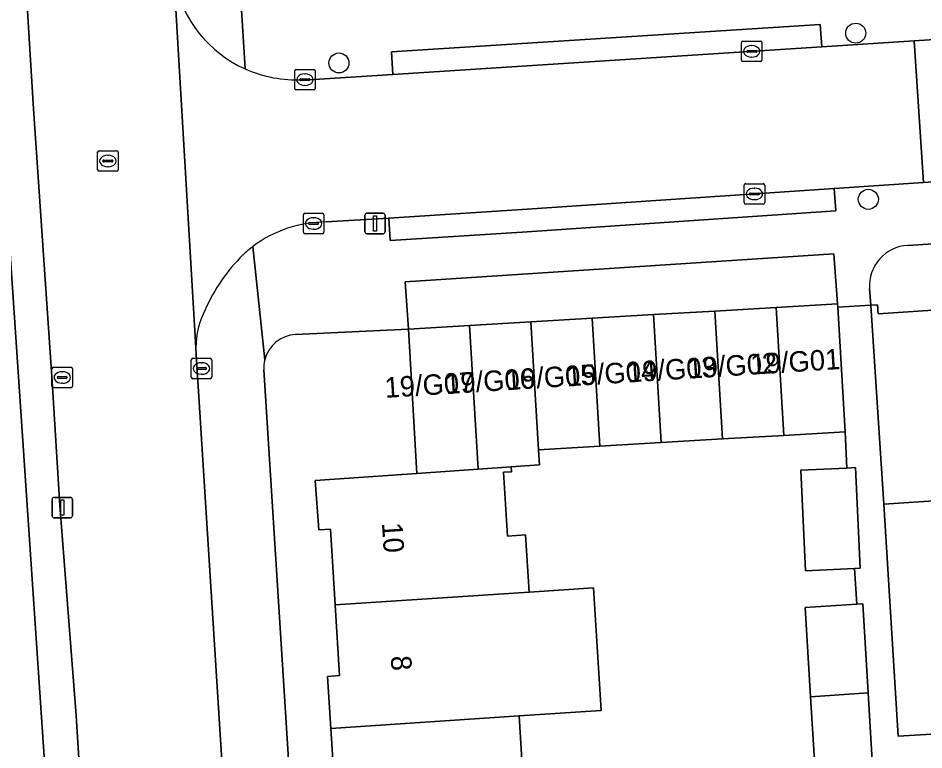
# Model space of a CAD drawing. Extents: x 159680 to 160786, y 387323 to 388340.
# Drawn here: x 160354.58 to 160398.79, y 387542.33 to 387578.05 of the extents above; entities that cross this region are included whole.
import ezdxf

# ---------------------------------------------------------------- set-up
doc = ezdxf.new("R2010")
doc.units = 0
for name, color, linetype in [('IMGEO_Boom', 7, 'Continuous'), ('IMGEO_Erf', 7, 'Continuous'), ('IMGEO_Kolk', 7, 'Continuous'), ('IMGEO_Lichtmast', 7, 'Continuous'), ('IMGEO_Pand', 7, 'Continuous'), ('IMGEO_Pand_nummerreeks', 7, 'Continuous'), ('IMGEO_Rijbaan_lokaal_open', 7, 'Continuous'), ('IMGEO_Rioolput', 7, 'Continuous'), ('IMGEO_Voetpad_open', 7, 'Continuous')]:
    doc.layers.add(name, color=color, linetype=linetype)

msp = doc.modelspace()

# ---------------------------------------------------------------- linework, layer by layer
at = {"layer": 'IMGEO_Boom'}
for centre in [(160395.463, 387577.318), (160370.244, 387575.862), (160396.079, 387569.206)]:
    msp.add_circle(centre, 0.489, dxfattribs=at)
at = {"layer": 'IMGEO_Erf'}
for points in [[(160333.591, 387492.767), (160345.003, 387496.756), (160347.607, 387497.977), (160350.63, 387500), (160357.467, 387504.576), (160357.848, 387504.976), (160358.065, 387505.484), (160357.988, 387506.797), (160357.544, 387514.324), (160356.337, 387534.778), (160353.492, 387576.679)], [(160454.378, 387570.514), (160397.986, 387566.961)], [(160396.14, 387564.856), (160396.194, 387564.033), (160396.527, 387564.055), (160396.555, 387563.621), (160399.967, 387563.844)], [(160370.622, 387541.134), (160369.988, 387541.095), (160369.845, 387543.381), (160369.687, 387545.922), (160370.271, 387545.958), (160370.055, 387549.408), (160369.824, 387553.111), (160369.26, 387553.076), (160369.085, 387555.487), (160374.044, 387555.825), (160373.63, 387562.876), (160368.126, 387562.614)], [(160366.579, 387560.886), (160369.18, 387519.753)], [(160393.562, 387539.987), (160393.264, 387544.93), (160393.002, 387549.287), (160395.518, 387549.439), (160395.405, 387551.186), (160393.013, 387551.077), (160392.789, 387555.989), (160395.022, 387556.091), (160394.942, 387557.86), (160391.949, 387557.685), (160388.957, 387557.509), (160385.965, 387557.334), (160382.973, 387557.159), (160379.981, 387556.984), (160380.024, 387556.243), (160378.646, 387556.147), (160378.663, 387555.911), (160378.279, 387555.887), (160378.473, 387552.773), (160379.348, 387552.828), (160379.522, 387550.034), (160382.669, 387550.242), (160383.044, 387544.254), (160379.039, 387543.989), (160379.239, 387540.782)], [(160399.77, 387554.518), (160396.828, 387554.326), (160397.539, 387542.999), (160399.16, 387543.101)]]:
    msp.add_lwpolyline(points, dxfattribs=at)
for centre, radius, start, end in [((160398.115, 387564.986), 1.979, 93.7401, 183.761), ((160368.21, 387560.983), 1.633, 92.9482, 166.2263), ((160368.186, 387560.982), 1.61, 165.9903, 183.4295)]:
    msp.add_arc(centre, radius, start, end, dxfattribs=at)
at = {"layer": 'IMGEO_Kolk'}
for p, q in [((160389.887, 387576.002), (160389.887, 387576.854)), ((160389.962, 387576.928), (160390.814, 387576.928)), ((160390.888, 387576.854), (160390.888, 387576.002)), ((160390.146, 387576.422), (160390.146, 387576.434)), ((160390.584, 387576.385), (160390.186, 387576.385)), ((160390.189, 387576.471), (160390.587, 387576.471)), ((160390.375, 387576.708), (160390.4, 387576.708)), ((160390.63, 387576.434), (160390.63, 387576.422)), ((160390.814, 387575.928), (160389.962, 387575.928)), ((160390.398, 387576.148), (160390.373, 387576.148)), ((160368.083, 387574.623), (160368.083, 387575.475)), ((160368.158, 387575.549), (160369.01, 387575.549)), ((160369.084, 387575.475), (160369.084, 387574.623)), ((160368.342, 387575.043), (160368.342, 387575.055)), ((160368.385, 387575.092), (160368.783, 387575.092)), ((160368.571, 387575.329), (160368.596, 387575.329)), ((160368.826, 387575.055), (160368.826, 387575.043)), ((160368.78, 387575.006), (160368.382, 387575.006)), ((160368.594, 387574.769), (160368.569, 387574.769)), ((160369.01, 387574.549), (160368.158, 387574.549)), ((160390.02, 387569.045), (160390.02, 387569.897)), ((160390.095, 387569.971), (160390.947, 387569.971)), ((160390.508, 387569.751), (160390.533, 387569.751)), ((160391.021, 387569.897), (160391.021, 387569.045)), ((160390.279, 387569.465), (160390.279, 387569.477)), ((160390.717, 387569.428), (160390.319, 387569.428)), ((160390.322, 387569.514), (160390.72, 387569.514)), ((160390.763, 387569.477), (160390.763, 387569.465)), ((160390.947, 387568.971), (160390.095, 387568.971)), ((160390.531, 387569.191), (160390.506, 387569.191)), ((160368.505, 387567.602), (160368.505, 387568.454)), ((160368.58, 387568.528), (160369.432, 387568.528)), ((160369.506, 387568.454), (160369.506, 387567.602)), ((160368.764, 387568.022), (160368.764, 387568.034)), ((160369.202, 387567.985), (160368.804, 387567.985)), ((160368.807, 387568.071), (160369.205, 387568.071)), ((160368.993, 387568.308), (160369.018, 387568.308)), ((160369.248, 387568.034), (160369.248, 387568.022)), ((160369.432, 387567.528), (160368.58, 387567.528)), ((160369.016, 387567.748), (160368.991, 387567.748)), ((160363.034, 387560.525), (160363.034, 387561.377)), ((160363.109, 387561.451), (160363.961, 387561.451)), ((160364.035, 387561.377), (160364.035, 387560.525)), ((160356.237, 387560.085), (160356.237, 387560.937)), ((160356.312, 387561.011), (160357.164, 387561.011)), ((160357.238, 387560.937), (160357.238, 387560.085)), ((160363.293, 387560.945), (160363.293, 387560.957)), ((160363.731, 387560.908), (160363.333, 387560.908)), ((160363.336, 387560.994), (160363.734, 387560.994)), ((160363.522, 387561.231), (160363.547, 387561.231)), ((160363.777, 387560.957), (160363.777, 387560.945)), ((160356.496, 387560.505), (160356.496, 387560.517)), ((160356.934, 387560.468), (160356.536, 387560.468)), ((160356.539, 387560.554), (160356.937, 387560.554)), ((160356.725, 387560.791), (160356.75, 387560.791)), ((160356.98, 387560.517), (160356.98, 387560.505)), ((160363.961, 387560.451), (160363.109, 387560.451)), ((160363.545, 387560.671), (160363.52, 387560.671)), ((160357.164, 387560.011), (160356.312, 387560.011)), ((160356.748, 387560.231), (160356.723, 387560.231))]:
    msp.add_line(p, q, dxfattribs=at)
for points in [[(160389.887, 387576.002), (160389.887, 387576.854)], [(160389.962, 387576.928), (160390.814, 387576.928)], [(160390.888, 387576.854), (160390.888, 387576.002)], [(160390.814, 387575.928), (160389.962, 387575.928)], [(160368.083, 387574.623), (160368.083, 387575.475)], [(160368.158, 387575.549), (160369.01, 387575.549)], [(160369.084, 387575.475), (160369.084, 387574.623)], [(160369.01, 387574.549), (160368.158, 387574.549)], [(160390.02, 387569.045), (160390.02, 387569.897)], [(160390.095, 387569.971), (160390.947, 387569.971)], [(160391.021, 387569.897), (160391.021, 387569.045)], [(160390.947, 387568.971), (160390.095, 387568.971)], [(160368.505, 387567.602), (160368.505, 387568.454)], [(160368.58, 387568.528), (160369.432, 387568.528)], [(160369.506, 387568.454), (160369.506, 387567.602)], [(160369.432, 387567.528), (160368.58, 387567.528)], [(160363.034, 387560.525), (160363.034, 387561.377)], [(160363.109, 387561.451), (160363.961, 387561.451)], [(160364.035, 387561.377), (160364.035, 387560.525)], [(160356.237, 387560.085), (160356.237, 387560.937)], [(160356.312, 387561.011), (160357.164, 387561.011)], [(160357.238, 387560.937), (160357.238, 387560.085)], [(160363.961, 387560.451), (160363.109, 387560.451)], [(160357.164, 387560.011), (160356.312, 387560.011)]]:
    msp.add_lwpolyline(points, dxfattribs=at)
for centre, radius, start, end in [((160389.964, 387576.852), 0.0765, 91.552, 178.448), ((160389.964, 387576.852), 0.0765, 91.552, 178.448), ((160390.812, 387576.852), 0.0765, 1.552, 88.448), ((160390.812, 387576.852), 0.0765, 1.552, 88.448), ((160390.186, 387576.431), 0.0403, 85.8775, 175.7526), ((160390.183, 387576.421), 0.0366, 178.938, 274.7102), ((160390.587, 387576.428), 0.043, 264.8664, 352.4533), ((160390.591, 387576.433), 0.0386, 1.7309, 96.639), ((160389.964, 387576.004), 0.0765, 181.552, 268.448), ((160389.964, 387576.004), 0.0765, 181.552, 268.448), ((160390.812, 387576.004), 0.0765, 271.552, 358.448), ((160390.812, 387576.004), 0.0765, 271.552, 358.448), ((160368.16, 387575.473), 0.0765, 91.552, 178.448), ((160368.16, 387575.473), 0.0765, 91.552, 178.448), ((160369.008, 387575.473), 0.0765, 1.552, 88.448), ((160369.008, 387575.473), 0.0765, 1.552, 88.448), ((160368.382, 387575.052), 0.0403, 85.8775, 175.7526), ((160368.379, 387575.042), 0.0366, 178.938, 274.7102), ((160368.783, 387575.049), 0.043, 264.8664, 352.4533), ((160368.787, 387575.054), 0.0386, 1.7309, 96.639), ((160368.16, 387574.625), 0.0765, 181.552, 268.448), ((160368.16, 387574.625), 0.0765, 181.552, 268.448), ((160369.008, 387574.625), 0.0765, 271.552, 358.448), ((160369.008, 387574.625), 0.0765, 271.552, 358.448), ((160390.097, 387569.895), 0.0765, 91.552, 178.448), ((160390.097, 387569.895), 0.0765, 91.552, 178.448), ((160390.945, 387569.895), 0.0765, 1.552, 88.448), ((160390.945, 387569.895), 0.0765, 1.552, 88.448), ((160390.319, 387569.474), 0.0403, 85.8775, 175.7526), ((160390.316, 387569.464), 0.0366, 178.938, 274.7102), ((160390.72, 387569.471), 0.043, 264.8664, 352.4533), ((160390.724, 387569.476), 0.0386, 1.7309, 96.639), ((160390.097, 387569.047), 0.0765, 181.552, 268.448), ((160390.097, 387569.047), 0.0765, 181.552, 268.448), ((160390.945, 387569.047), 0.0765, 271.552, 358.448), ((160390.945, 387569.047), 0.0765, 271.552, 358.448), ((160368.582, 387568.452), 0.0765, 91.552, 178.448), ((160368.582, 387568.452), 0.0765, 91.552, 178.448), ((160369.43, 387568.452), 0.0765, 1.552, 88.448), ((160369.43, 387568.452), 0.0765, 1.552, 88.448), ((160368.804, 387568.031), 0.0403, 85.8775, 175.7526), ((160368.801, 387568.021), 0.0366, 178.938, 274.7102), ((160369.205, 387568.028), 0.043, 264.8664, 352.4533), ((160369.209, 387568.033), 0.0386, 1.7309, 96.639), ((160368.582, 387567.604), 0.0765, 181.552, 268.448), ((160368.582, 387567.604), 0.0765, 181.552, 268.448), ((160369.43, 387567.604), 0.0765, 271.552, 358.448), ((160369.43, 387567.604), 0.0765, 271.552, 358.448), ((160363.111, 387561.375), 0.0765, 91.552, 178.448), ((160363.111, 387561.375), 0.0765, 91.552, 178.448), ((160363.959, 387561.375), 0.0765, 1.552, 88.448), ((160363.959, 387561.375), 0.0765, 1.552, 88.448), ((160356.314, 387560.935), 0.0765, 91.552, 178.448), ((160356.314, 387560.935), 0.0765, 91.552, 178.448), ((160357.162, 387560.935), 0.0765, 1.552, 88.448), ((160357.162, 387560.935), 0.0765, 1.552, 88.448), ((160363.333, 387560.954), 0.0403, 85.8775, 175.7526), ((160363.33, 387560.944), 0.0366, 178.938, 274.7102), ((160363.734, 387560.951), 0.043, 264.8664, 352.4533), ((160363.738, 387560.956), 0.0386, 1.7309, 96.639), ((160356.536, 387560.514), 0.0403, 85.8775, 175.7526), ((160356.533, 387560.504), 0.0366, 178.938, 274.7102), ((160356.937, 387560.511), 0.043, 264.8664, 352.4533), ((160356.941, 387560.516), 0.0386, 1.7309, 96.639), ((160363.111, 387560.527), 0.0765, 181.552, 268.448), ((160363.111, 387560.527), 0.0765, 181.552, 268.448), ((160363.959, 387560.527), 0.0765, 271.552, 358.448), ((160363.959, 387560.527), 0.0765, 271.552, 358.448), ((160356.314, 387560.087), 0.0765, 181.552, 268.448), ((160356.314, 387560.087), 0.0765, 181.552, 268.448), ((160357.162, 387560.087), 0.0765, 271.552, 358.448), ((160357.162, 387560.087), 0.0765, 271.552, 358.448)]:
    msp.add_arc(centre, radius, start, end, dxfattribs=at)
for centre, major_axis, ratio, start_param, end_param in [((160390.374, 387576.428), (-0.387, 0.002), 0.722429, 4.712389, 7.853982), ((160390.399, 387576.428), (-0.39, 0.002), 0.717154, 1.570796, 4.712389), ((160368.57, 387575.049), (-0.387, 0.002), 0.722429, 4.712389, 7.853982), ((160368.595, 387575.049), (-0.39, 0.002), 0.717154, 1.570796, 4.712389), ((160390.507, 387569.471), (-0.387, 0.002), 0.722429, 4.712389, 7.853982), ((160390.532, 387569.471), (-0.39, 0.002), 0.717154, 1.570796, 4.712389), ((160368.992, 387568.028), (-0.387, 0.002), 0.722429, 4.712389, 7.853982), ((160369.017, 387568.028), (-0.39, 0.002), 0.717154, 1.570796, 4.712389), ((160363.521, 387560.951), (-0.387, 0.002), 0.722429, 4.712389, 7.853982), ((160363.546, 387560.951), (-0.39, 0.002), 0.717154, 1.570796, 4.712389), ((160356.724, 387560.511), (-0.387, 0.002), 0.722429, 4.712389, 7.853982), ((160356.749, 387560.511), (-0.39, 0.002), 0.717154, 1.570796, 4.712389)]:
    msp.add_ellipse(centre, major_axis=major_axis, ratio=ratio, start_param=start_param, end_param=end_param, dxfattribs=at)
at = {"layer": 'IMGEO_Lichtmast'}
for p, q in [((160371.508, 387567.627), (160371.508, 387568.427)), ((160371.508, 387568.427), (160371.508, 387567.627)), ((160371.608, 387568.527), (160372.398, 387568.527)), ((160372.398, 387568.527), (160371.608, 387568.527)), ((160372.498, 387568.427), (160372.498, 387567.627)), ((160372.498, 387567.627), (160372.498, 387568.427)), ((160372.398, 387567.527), (160371.608, 387567.527)), ((160371.608, 387567.527), (160372.398, 387567.527)), ((160356.247, 387553.758), (160356.247, 387554.558)), ((160356.247, 387554.558), (160356.247, 387553.758)), ((160356.347, 387554.658), (160357.137, 387554.658)), ((160357.137, 387554.658), (160356.347, 387554.658)), ((160357.237, 387554.558), (160357.237, 387553.758)), ((160357.237, 387553.758), (160357.237, 387554.558)), ((160357.137, 387553.658), (160356.347, 387553.658)), ((160356.347, 387553.658), (160357.137, 387553.658))]:
    msp.add_line(p, q, dxfattribs=at)
for points in [[(160371.928, 387568.402), (160372.078, 387568.402), (160372.078, 387567.652), (160371.928, 387567.652), (160371.928, 387568.402)], [(160356.667, 387554.533), (160356.817, 387554.533), (160356.817, 387553.783), (160356.667, 387553.783), (160356.667, 387554.533)]]:
    msp.add_lwpolyline(points, dxfattribs=at)
for centre, start, end in [((160371.608, 387568.427), 90, 180), ((160371.608, 387568.427), 90, 180), ((160372.398, 387568.427), 0, 90), ((160372.398, 387568.427), 360, 90), ((160371.608, 387567.627), 180, 270), ((160371.608, 387567.627), 180, 270), ((160372.398, 387567.627), 270, 0), ((160372.398, 387567.627), 270, 0), ((160356.347, 387554.558), 90, 180), ((160356.347, 387554.558), 90, 180), ((160357.137, 387554.558), 0, 90), ((160357.137, 387554.558), 360, 90), ((160356.347, 387553.758), 180, 270), ((160356.347, 387553.758), 180, 270), ((160357.137, 387553.758), 270, 0), ((160357.137, 387553.758), 270, 0)]:
    msp.add_arc(centre, 0.1, start, end, dxfattribs=at)
at = {"layer": 'IMGEO_Pand'}
for points in [[(160402.242, 387564.664), (160399.923, 387564.512), (160399.967, 387563.844), (160396.555, 387563.621), (160396.527, 387564.055), (160396.194, 387564.033), (160396.52, 387559.044), (160396.828, 387554.326), (160399.77, 387554.518), (160399.709, 387555.461), (160402.845, 387555.666)], [(160394.576, 387564.103), (160391.584, 387563.928), (160391.949, 387557.685), (160394.942, 387557.86), (160394.586, 387563.938)], [(160385.965, 387557.334), (160385.599, 387563.577), (160382.607, 387563.402), (160382.973, 387557.159)], [(160388.957, 387557.509), (160388.591, 387563.752), (160385.599, 387563.577), (160385.965, 387557.334)], [(160391.949, 387557.685), (160391.584, 387563.928), (160388.591, 387563.752), (160388.957, 387557.509)], [(160379.615, 387563.227), (160376.622, 387563.051), (160377.033, 387556.034), (160378.646, 387556.147), (160380.024, 387556.243), (160379.981, 387556.984)], [(160382.607, 387563.402), (160379.615, 387563.227), (160379.981, 387556.984), (160382.973, 387557.159)], [(160373.63, 387562.876), (160374.044, 387555.825), (160377.033, 387556.034), (160376.622, 387563.051)], [(160378.663, 387555.911), (160378.646, 387556.147), (160377.033, 387556.034), (160374.044, 387555.825), (160369.085, 387555.487), (160369.26, 387553.076), (160369.824, 387553.111), (160370.055, 387549.408), (160379.522, 387550.034), (160379.348, 387552.828), (160378.473, 387552.773), (160378.279, 387555.887)], [(160395.022, 387556.091), (160392.789, 387555.989), (160393.013, 387551.077), (160395.405, 387551.186), (160395.683, 387551.199), (160395.46, 387556.111)], [(160379.522, 387550.034), (160370.055, 387549.408), (160370.271, 387545.958), (160369.687, 387545.922), (160369.845, 387543.381), (160379.039, 387543.989), (160383.044, 387544.254), (160382.669, 387550.242)], [(160395.518, 387549.439), (160393.002, 387549.287), (160393.264, 387544.93), (160396.066, 387545.115), (160395.805, 387549.456)], [(160396.066, 387545.115), (160393.264, 387544.93), (160393.562, 387539.987), (160396.025, 387540.135), (160396.364, 387540.155)], [(160380.251, 387538.057), (160380.077, 387540.834), (160379.239, 387540.782), (160379.039, 387543.989), (160369.845, 387543.381), (160369.988, 387541.095), (160370.622, 387541.134), (160370.853, 387537.435)]]:
    msp.add_lwpolyline(points, close=True, dxfattribs=at)
at = {"layer": 'IMGEO_Rijbaan_lokaal_open'}
for points in [[(160362.209, 387579.871), (160362.1, 387580.812), (160361.267, 387594.262), (160361.266, 387594.283), (160354.1, 387593.802), (160355.336, 387573.624), (160355.602, 387569.809), (160356.251, 387560.313), (160356.626, 387554.255), (160357.426, 387544.01), (160357.664, 387540.081), (160358.12, 387532.527), (160359.081, 387519.036), (160359.328, 387514.443), (160359.329, 387514.431), (160359.565, 387510.299)], [(160362.209, 387579.871), (160363.265, 387561.954)], [(160366.3, 387514.212), (160365.962, 387518.987), (160364.64, 387540.005), (160363.276, 387561.636), (160363.265, 387561.954), (160362.209, 387579.871)], [(160398.323, 387576.942), (160393.806, 387576.648), (160372.875, 387575.307), (160369.04, 387575.061), (160368.459, 387575.047)], [(160369.623, 387568.102), (160372.67, 387568.293), (160379.189, 387568.703), (160394.42, 387569.734), (160398.774, 387570.029), (160398.323, 387576.942)]]:
    msp.add_lwpolyline(points, dxfattribs=at)
msp.add_lwpolyline([(160398.323, 387576.942), (160398.774, 387570.029), (160401.538, 387570.216), (160401.087, 387577.123)], close=True, dxfattribs=at)
for centre, radius, start, end in [((160368.162, 387581.122), 6.083, 191.8722, 245.8494), ((160368.162, 387581.125), 6.086, 245.8584, 272.798), ((160369.614, 387562.182), 5.92, 89.909, 127.0474), ((160369.465, 387562.367), 5.682, 126.9721, 133.5006), ((160371.794, 387560.225), 8.843, 134.8941, 156.0306), ((160367.404, 387561.942), 4.139, 153.0642, 179.835)]:
    msp.add_arc(centre, radius, start, end, dxfattribs=at)
at = {"layer": 'IMGEO_Rioolput'}
for p, q in [((160358.465, 387570.651), (160358.465, 387571.503)), ((160358.54, 387571.577), (160359.392, 387571.577)), ((160359.466, 387571.503), (160359.466, 387570.651)), ((160358.724, 387571.071), (160358.724, 387571.083)), ((160358.767, 387571.12), (160359.165, 387571.12)), ((160358.953, 387571.357), (160358.978, 387571.357)), ((160359.208, 387571.083), (160359.208, 387571.071)), ((160359.162, 387571.034), (160358.764, 387571.034)), ((160358.976, 387570.797), (160358.951, 387570.797)), ((160359.392, 387570.577), (160358.54, 387570.577))]:
    msp.add_line(p, q, dxfattribs=at)
for points in [[(160358.465, 387570.651), (160358.465, 387571.503)], [(160358.54, 387571.577), (160359.392, 387571.577)], [(160359.466, 387571.503), (160359.466, 387570.651)], [(160359.392, 387570.577), (160358.54, 387570.577)]]:
    msp.add_lwpolyline(points, dxfattribs=at)
for centre, radius, start, end in [((160358.542, 387571.501), 0.0765, 91.552, 178.448), ((160358.542, 387571.501), 0.0765, 91.552, 178.448), ((160359.39, 387571.501), 0.0765, 1.552, 88.448), ((160359.39, 387571.501), 0.0765, 1.552, 88.448), ((160358.764, 387571.08), 0.0403, 85.8775, 175.7526), ((160358.761, 387571.07), 0.0366, 178.938, 274.7102), ((160359.165, 387571.077), 0.043, 264.8664, 352.4533), ((160359.169, 387571.082), 0.0386, 1.7309, 96.639), ((160358.542, 387570.653), 0.0765, 181.552, 268.448), ((160358.542, 387570.653), 0.0765, 181.552, 268.448), ((160359.39, 387570.653), 0.0765, 271.552, 358.448), ((160359.39, 387570.653), 0.0765, 271.552, 358.448)]:
    msp.add_arc(centre, radius, start, end, dxfattribs=at)
for centre, major_axis, ratio, start_param, end_param in [((160358.952, 387571.077), (-0.387, 0.002), 0.722429, 4.712389, 7.853982), ((160358.977, 387571.077), (-0.39, 0.002), 0.717154, 1.570796, 4.712389)]:
    msp.add_ellipse(centre, major_axis=major_axis, ratio=ratio, start_param=start_param, end_param=end_param, dxfattribs=at)
at = {"layer": 'IMGEO_Voetpad_open'}
for points in [[(160353.492, 387576.679), (160356.337, 387534.778), (160357.544, 387514.324), (160359.328, 387514.443), (160359.081, 387519.036), (160358.12, 387532.527), (160357.664, 387540.081), (160357.426, 387544.01), (160356.626, 387554.255), (160356.251, 387560.313), (160355.602, 387569.809), (160355.336, 387573.624), (160354.1, 387593.802)], [(160368.459, 387575.047), (160369.04, 387575.061), (160372.875, 387575.307), (160372.8, 387576.402), (160393.731, 387577.743), (160393.806, 387576.648), (160398.323, 387576.942), (160401.087, 387577.123), (160420.39, 387578.381), (160439.698, 387579.663), (160442.472, 387579.847), (160444.001, 387579.949), (160456.824, 387580.776), (160456.756, 387581.872), (160467.684, 387582.576), (160478.572, 387583.267), (160478.64, 387582.171), (160485.426, 387582.602), (160495.885, 387583.185), (160499.971, 387583.442)], [(160365.673, 387575.572), (160365.269, 387581.855)], [(160365.269, 387581.855), (160365.673, 387575.572)], [(160500.168, 387576.441), (160495.883, 387576.184), (160485.92, 387575.614), (160479.065, 387575.184), (160479.133, 387574.088), (160457.377, 387572.707), (160457.309, 387573.803), (160442.931, 387572.885), (160440.156, 387572.709), (160412.113, 387570.932), (160401.538, 387570.216), (160398.774, 387570.029), (160394.42, 387569.734), (160394.497, 387568.639), (160379.189, 387567.603), (160372.747, 387567.198), (160372.67, 387568.293), (160369.623, 387568.102)], [(160397.986, 387566.961), (160454.378, 387570.514)], [(160366.047, 387566.907), (160366.624, 387561.372)], [(160366.624, 387561.372), (160366.047, 387566.907)], [(160373.478, 387565.173), (160394.401, 387566.539), (160394.576, 387564.103), (160394.586, 387563.938), (160396.194, 387564.033), (160396.14, 387564.856)], [(160368.126, 387562.614), (160373.63, 387562.876), (160373.478, 387565.173)], [(160399.16, 387543.101), (160397.539, 387542.999), (160396.828, 387554.326), (160396.52, 387559.044), (160396.194, 387564.033), (160394.586, 387563.938), (160394.942, 387557.86), (160395.022, 387556.091), (160395.46, 387556.111), (160395.683, 387551.199), (160395.405, 387551.186), (160395.518, 387549.439), (160395.805, 387549.456), (160396.066, 387545.115), (160396.364, 387540.155)], [(160363.265, 387561.954), (160363.276, 387561.636), (160364.64, 387540.005), (160365.962, 387518.987), (160369.32, 387519.209)], [(160369.18, 387519.753), (160366.579, 387560.886)]]:
    msp.add_lwpolyline(points, dxfattribs=at)
for points in [[(160372.875, 387575.307), (160393.806, 387576.648), (160393.731, 387577.743), (160372.8, 387576.402)], [(160394.42, 387569.734), (160379.189, 387568.703), (160372.67, 387568.293), (160372.747, 387567.198), (160379.189, 387567.603), (160394.497, 387568.639)], [(160394.576, 387564.103), (160394.401, 387566.539), (160373.478, 387565.173), (160373.63, 387562.876), (160376.622, 387563.051), (160379.615, 387563.227), (160382.607, 387563.402), (160385.599, 387563.577), (160388.591, 387563.752), (160391.584, 387563.928)]]:
    msp.add_lwpolyline(points, close=True, dxfattribs=at)
for centre, radius, start, end in [((160368.162, 387581.122), 6.083, 191.8722, 245.8494), ((160368.162, 387581.125), 6.086, 245.8584, 272.798), ((160369.614, 387562.182), 5.92, 89.909, 127.0474), ((160369.465, 387562.367), 5.682, 126.9721, 133.5006), ((160398.115, 387564.986), 1.979, 93.7401, 183.761), ((160371.794, 387560.225), 8.843, 134.8941, 156.0306), ((160367.404, 387561.942), 4.139, 153.0642, 179.835), ((160368.21, 387560.983), 1.633, 92.9482, 166.2263), ((160368.186, 387560.982), 1.61, 165.9903, 183.4295)]:
    msp.add_arc(centre, radius, start, end, dxfattribs=at)

# ---------------------------------------------------------------- texts
at = {"layer": 'IMGEO_Pand_nummerreeks'}
for s, rotation, p in [('19/G01', 3.6266, (160390.36, 387560.646)), ('19/G04', 3.6266, (160381.375, 387560.077)), ('19/G03', 3.6266, (160384.333, 387560.264)), ('19/G02', 3.6266, (160387.285, 387560.452)), ('19/G06', 3.6268, (160375.458, 387559.702)), ('19/G05', 3.6268, (160378.417, 387559.89)), ('19/G07', 3.6266, (160372.5, 387559.514)), ('10', 273.7749, (160372.338, 387553.405)), ('8', 273.7756, (160372.767, 387546.907))]:
    msp.add_text(s, height=1, rotation=rotation, dxfattribs=at).set_placement(p)

doc.saveas('drawing.dxf')
